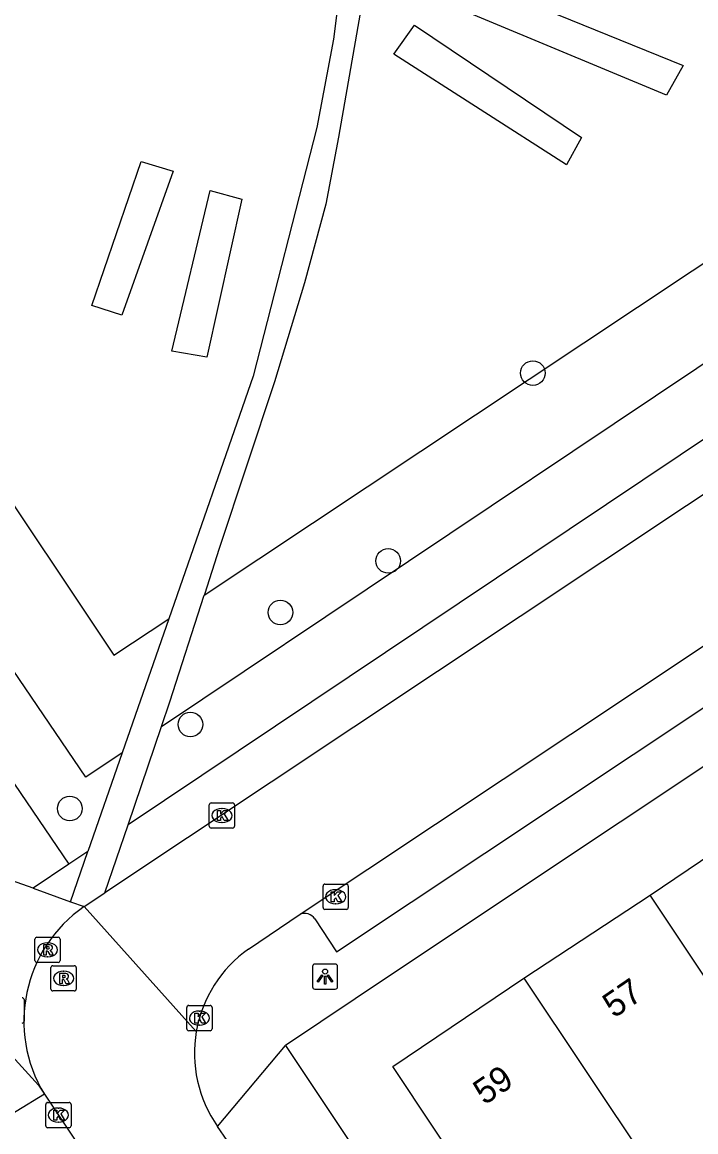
# Model space of a CAD drawing. Extents: x 158352 to 159489, y 383828 to 384597.
# Drawn here: x 158635.92 to 158662.61, y 384326.59 to 384370.6 of the extents above; entities that cross this region are included whole.
import ezdxf

# ---------------------------------------------------------------- set-up
doc = ezdxf.new("R2010")
doc.units = 0
for name, color, linetype in [('IMGEO_Boom', 7, 'Continuous'), ('IMGEO_Groenvoorziening', 7, 'Continuous'), ('IMGEO_Kolk', 7, 'Continuous'), ('IMGEO_Lichtpunt', 7, 'Continuous'), ('IMGEO_Pand', 7, 'Continuous'), ('IMGEO_Pand_nummerreeks', 7, 'Continuous'), ('IMGEO_Rijbaan_lokaal_open', 7, 'Continuous'), ('IMGEO_Rioolput', 7, 'Continuous'), ('IMGEO_Voetpad_onverhard', 7, 'Continuous'), ('IMGEO_Voetpad_open', 7, 'Continuous')]:
    doc.layers.add(name, color=color, linetype=linetype)

msp = doc.modelspace()

# ---------------------------------------------------------------- linework, layer by layer
at = {"layer": 'IMGEO_Boom'}
for centre in [(158656.156, 384356.679), (158650.421, 384349.23), (158646.15, 384347.185), (158642.583, 384342.742), (158637.802, 384339.408)]:
    msp.add_circle(centre, 0.489, dxfattribs=at)
at = {"layer": 'IMGEO_Groenvoorziening'}
for points in [[(158643.13, 384347.868), (158675.357, 384369.296), (158675.482, 384369.379), (158675.607, 384369.462), (158685.2, 384375.84), (158686.987, 384373.219)], [(158641.434, 384342.662), (158670.801, 384362.332), (158671.801, 384363.005), (158686.987, 384373.219)], [(158662.118, 384368.88), (158661.451, 384367.698), (158652.15, 384371.583), (158652.628, 384372.736), (158662.118, 384368.88)], [(158618.23, 384370.405), (158619.305, 384370.951), (158623.296, 384369.846), (158639.55, 384345.488), (158641.728, 384346.935)], [(158618.23, 384370.405), (158615.983, 384369.264), (158637.768, 384337.197)], [(158639.882, 384341.62), (158638.44, 384340.656), (158618.23, 384370.405)], [(158658.081, 384366.022), (158657.487, 384364.937), (158650.639, 384369.326), (158651.461, 384370.476), (158658.081, 384366.022)], [(158638.678, 384359.361), (158640.63, 384365.073), (158641.905, 384364.681), (158639.862, 384358.98), (158638.678, 384359.361)], [(158643.362, 384363.92), (158644.614, 384363.577), (158643.23, 384357.316), (158641.85, 384357.546), (158643.362, 384363.92)], [(158638.521, 384337.701), (158637.768, 384337.197)], [(158637.768, 384337.197), (158636.346, 384336.245)], [(158636.795, 384328.082), (158633.416, 384326.021), (158630.193, 384330.83), (158625.907, 384327.948), (158641.933, 384303.831), (158646.165, 384296.695), (158646.519, 384296.93), (158650.939, 384299.878), (158654.177, 384302.038)]]:
    msp.add_lwpolyline(points, dxfattribs=at)
at = {"layer": 'IMGEO_Kolk'}
for p, q in [((158643.33, 384338.706), (158643.33, 384339.558)), ((158643.405, 384339.632), (158644.257, 384339.632)), ((158643.818, 384339.412), (158643.843, 384339.412)), ((158644.331, 384339.558), (158644.331, 384338.706)), ((158644.257, 384338.632), (158643.405, 384338.632)), ((158643.841, 384338.852), (158643.816, 384338.852)), ((158647.839, 384335.483), (158647.839, 384336.335)), ((158647.914, 384336.409), (158648.766, 384336.409)), ((158648.84, 384336.335), (158648.84, 384335.483)), ((158648.327, 384336.189), (158648.352, 384336.189)), ((158648.766, 384335.409), (158647.914, 384335.409)), ((158648.35, 384335.629), (158648.325, 384335.629)), ((158642.44, 384330.671), (158642.44, 384331.523)), ((158642.515, 384331.597), (158643.367, 384331.597)), ((158643.441, 384331.523), (158643.441, 384330.671)), ((158642.928, 384331.377), (158642.953, 384331.377)), ((158643.367, 384330.597), (158642.515, 384330.597)), ((158642.951, 384330.817), (158642.926, 384330.817)), ((158636.849, 384326.824), (158636.849, 384327.676)), ((158636.924, 384327.75), (158637.776, 384327.75)), ((158637.337, 384327.53), (158637.362, 384327.53)), ((158637.85, 384327.676), (158637.85, 384326.824)), ((158637.776, 384326.75), (158636.924, 384326.75)), ((158637.36, 384326.97), (158637.335, 384326.97))]:
    msp.add_line(p, q, dxfattribs=at)
for points in [[(158643.33, 384338.706), (158643.33, 384339.558)], [(158643.405, 384339.632), (158644.257, 384339.632)], [(158644.331, 384339.558), (158644.331, 384338.706)], [(158643.651, 384339.332), (158643.774, 384339.332), (158643.774, 384339.181), (158643.904, 384339.332), (158644.068, 384339.332), (158643.922, 384339.181), (158644.075, 384338.932), (158643.923, 384338.932), (158643.838, 384339.096), (158643.774, 384339.029), (158643.774, 384338.932), (158643.651, 384338.932), (158643.651, 384339.332)], [(158644.257, 384338.632), (158643.405, 384338.632)], [(158647.839, 384335.483), (158647.839, 384336.335)], [(158647.914, 384336.409), (158648.766, 384336.409)], [(158648.84, 384336.335), (158648.84, 384335.483)], [(158648.16, 384336.109), (158648.283, 384336.109), (158648.283, 384335.958), (158648.413, 384336.109), (158648.577, 384336.109), (158648.431, 384335.958), (158648.584, 384335.709), (158648.432, 384335.709), (158648.347, 384335.873), (158648.283, 384335.806), (158648.283, 384335.709), (158648.16, 384335.709), (158648.16, 384336.109)], [(158648.766, 384335.409), (158647.914, 384335.409)], [(158642.44, 384330.671), (158642.44, 384331.523)], [(158642.515, 384331.597), (158643.367, 384331.597)], [(158643.441, 384331.523), (158643.441, 384330.671)], [(158642.761, 384331.297), (158642.884, 384331.297), (158642.884, 384331.146), (158643.014, 384331.297), (158643.178, 384331.297), (158643.032, 384331.146), (158643.185, 384330.897), (158643.033, 384330.897), (158642.948, 384331.061), (158642.884, 384330.994), (158642.884, 384330.897), (158642.761, 384330.897), (158642.761, 384331.297)], [(158643.367, 384330.597), (158642.515, 384330.597)], [(158636.849, 384326.824), (158636.849, 384327.676)], [(158636.924, 384327.75), (158637.776, 384327.75)], [(158637.85, 384327.676), (158637.85, 384326.824)], [(158637.17, 384327.45), (158637.293, 384327.45), (158637.293, 384327.299), (158637.423, 384327.45), (158637.587, 384327.45), (158637.441, 384327.299), (158637.594, 384327.05), (158637.442, 384327.05), (158637.357, 384327.214), (158637.293, 384327.147), (158637.293, 384327.05), (158637.17, 384327.05), (158637.17, 384327.45)], [(158637.776, 384326.75), (158636.924, 384326.75)]]:
    msp.add_lwpolyline(points, dxfattribs=at)
for centre, start, end in [((158643.407, 384339.556), 91.552, 178.448), ((158643.407, 384339.556), 91.552, 178.448), ((158644.255, 384339.556), 1.552, 88.448), ((158644.255, 384339.556), 1.552, 88.448), ((158643.407, 384338.708), 181.552, 268.448), ((158643.407, 384338.708), 181.552, 268.448), ((158644.255, 384338.708), 271.552, 358.448), ((158644.255, 384338.708), 271.552, 358.448), ((158647.916, 384336.333), 91.552, 178.448), ((158647.916, 384336.333), 91.552, 178.448), ((158648.764, 384336.333), 1.552, 88.448), ((158648.764, 384336.333), 1.552, 88.448), ((158647.916, 384335.485), 181.552, 268.448), ((158647.916, 384335.485), 181.552, 268.448), ((158648.764, 384335.485), 271.552, 358.448), ((158648.764, 384335.485), 271.552, 358.448), ((158642.517, 384331.521), 91.552, 178.448), ((158642.517, 384331.521), 91.552, 178.448), ((158643.365, 384331.521), 1.552, 88.448), ((158643.365, 384331.521), 1.552, 88.448), ((158642.517, 384330.673), 181.552, 268.448), ((158642.517, 384330.673), 181.552, 268.448), ((158643.365, 384330.673), 271.552, 358.448), ((158643.365, 384330.673), 271.552, 358.448), ((158636.926, 384327.674), 91.552, 178.448), ((158636.926, 384327.674), 91.552, 178.448), ((158637.774, 384327.674), 1.552, 88.448), ((158637.774, 384327.674), 1.552, 88.448), ((158636.926, 384326.826), 181.552, 268.448), ((158636.926, 384326.826), 181.552, 268.448), ((158637.774, 384326.826), 271.552, 358.448), ((158637.774, 384326.826), 271.552, 358.448)]:
    msp.add_arc(centre, 0.0765, start, end, dxfattribs=at)
for centre, major_axis, ratio, start_param, end_param in [((158643.817, 384339.132), (-0.387, 0.002), 0.722429, 4.712389, 7.853982), ((158643.842, 384339.132), (-0.39, 0.002), 0.717154, 1.570796, 4.712389), ((158648.326, 384335.909), (-0.387, 0.002), 0.722429, 4.712389, 7.853982), ((158648.351, 384335.909), (-0.39, 0.002), 0.717154, 1.570796, 4.712389), ((158642.927, 384331.097), (-0.387, 0.002), 0.722429, 4.712389, 7.853982), ((158642.952, 384331.097), (-0.39, 0.002), 0.717154, 1.570796, 4.712389), ((158637.336, 384327.25), (-0.387, 0.002), 0.722429, 4.712389, 7.853982), ((158637.361, 384327.25), (-0.39, 0.002), 0.717154, 1.570796, 4.712389)]:
    msp.add_ellipse(centre, major_axis=major_axis, ratio=ratio, start_param=start_param, end_param=end_param, dxfattribs=at)
at = {"layer": 'IMGEO_Lichtpunt'}
for p, q in [((158648.324, 384333.241), (158647.516, 384333.241)), ((158648.324, 384333.241), (158647.516, 384333.241)), ((158647.422, 384333.146), (158647.422, 384332.339)), ((158647.422, 384333.146), (158647.422, 384332.339)), ((158648.418, 384332.339), (158648.418, 384333.146)), ((158648.418, 384332.339), (158648.418, 384333.146)), ((158647.516, 384332.245), (158648.324, 384332.245)), ((158647.516, 384332.245), (158648.324, 384332.245))]:
    msp.add_line(p, q, dxfattribs=at)
for points in [[(158647.796, 384332.81), (158647.835, 384332.782), (158647.647, 384332.52), (158647.609, 384332.547), (158647.796, 384332.81)], [(158647.898, 384332.762), (158647.945, 384332.762), (158647.945, 384332.44), (158647.898, 384332.44), (158647.898, 384332.762)], [(158648.008, 384332.782), (158648.046, 384332.809), (158648.233, 384332.547), (158648.194, 384332.519), (158648.008, 384332.782)]]:
    msp.add_lwpolyline(points, dxfattribs=at)
msp.add_circle((158647.921, 384332.944), 0.0994, dxfattribs=at)
for centre, start, end in [((158647.516, 384333.146), 90, 180), ((158647.516, 384333.146), 90, 180), ((158648.324, 384333.146), 0, 90), ((158648.324, 384333.146), 0, 90), ((158647.516, 384332.339), 180, 270), ((158647.516, 384332.339), 180, 270), ((158648.324, 384332.339), 270, 0), ((158648.324, 384332.339), 270, 360)]:
    msp.add_arc(centre, 0.0946, start, end, dxfattribs=at)
at = {"layer": 'IMGEO_Pand'}
for points in [[(158660.8, 384335.97), (158665.278, 384338.996)], [(158655.799, 384332.679), (158660.8, 384335.97)], [(158665.697, 384328.629), (158660.8, 384335.97)], [(158660.712, 384325.314), (158655.487, 384321.833), (158650.601, 384329.173), (158655.799, 384332.679)], [(158655.799, 384332.679), (158660.712, 384325.314)]]:
    msp.add_lwpolyline(points, dxfattribs=at)
at = {"layer": 'IMGEO_Rijbaan_lokaal_open'}
for points in [[(158686.591, 384367.607), (158681.988, 384364.56), (158639.19, 384336.064)], [(158646.929, 384335.217), (158684.485, 384360.21), (158689.221, 384363.377)], [(158638.37, 384335.518), (158639.19, 384336.064)], [(158638.37, 384335.518), (158642.816, 384330.568)], [(158644.885, 384333.828), (158646.929, 384335.217)], [(158636.795, 384328.082), (158654.177, 384302.038)], [(158644.803, 384325.125), (158643.662, 384326.8)]]:
    msp.add_lwpolyline(points, dxfattribs=at)
for centre, radius, start, end in [((158641.503, 384330.97), 5.523, 124.5632, 211.5189), ((158647.782, 384329.703), 5.041, 125.0782, 170.1183), ((158647.785, 384329.705), 5.043, 170.1422, 215.1665)]:
    msp.add_arc(centre, radius, start, end, dxfattribs=at)
at = {"layer": 'IMGEO_Rioolput'}
for p, q in [((158636.418, 384333.378), (158636.418, 384334.23)), ((158636.493, 384334.304), (158637.345, 384334.304)), ((158636.906, 384334.084), (158636.931, 384334.084)), ((158637.419, 384334.23), (158637.419, 384333.378)), ((158637.345, 384333.304), (158636.493, 384333.304)), ((158636.929, 384333.524), (158636.904, 384333.524)), ((158637.054, 384332.246), (158637.054, 384333.098)), ((158637.129, 384333.172), (158637.981, 384333.172)), ((158637.542, 384332.952), (158637.567, 384332.952)), ((158638.055, 384333.098), (158638.055, 384332.246)), ((158637.565, 384332.392), (158637.54, 384332.392)), ((158637.981, 384332.172), (158637.129, 384332.172)), ((158635.989, 384331.828), (158635.989, 384330.976))]:
    msp.add_line(p, q, dxfattribs=at)
for points in [[(158636.418, 384333.378), (158636.418, 384334.23)], [(158636.493, 384334.304), (158637.345, 384334.304)], [(158637.419, 384334.23), (158637.419, 384333.378)], [(158637.007, 384334.002), (158636.755, 384334.004), (158636.755, 384333.604)], [(158636.755, 384333.604), (158636.879, 384333.604), (158636.879, 384333.766), (158636.89, 384333.766)], [(158636.933, 384333.923), (158636.879, 384333.923), (158636.879, 384333.842)], [(158636.879, 384333.842), (158636.931, 384333.842)], [(158636.937, 384333.737), (158637.008, 384333.604), (158637.148, 384333.604), (158637.083, 384333.73)], [(158637.345, 384333.304), (158636.493, 384333.304)], [(158637.054, 384332.246), (158637.054, 384333.098)], [(158637.129, 384333.172), (158637.981, 384333.172)], [(158637.643, 384332.87), (158637.391, 384332.872), (158637.391, 384332.472)], [(158637.569, 384332.791), (158637.515, 384332.791), (158637.515, 384332.71)], [(158638.055, 384333.098), (158638.055, 384332.246)], [(158637.391, 384332.472), (158637.515, 384332.472), (158637.515, 384332.634), (158637.526, 384332.634)], [(158637.515, 384332.71), (158637.567, 384332.71)], [(158637.573, 384332.605), (158637.644, 384332.472), (158637.784, 384332.472), (158637.719, 384332.598)], [(158637.981, 384332.172), (158637.129, 384332.172)], [(158635.989, 384331.828), (158635.989, 384330.976)]]:
    msp.add_lwpolyline(points, dxfattribs=at)
for centre, radius, start, end in [((158636.495, 384334.228), 0.0765, 91.552, 178.448), ((158636.495, 384334.228), 0.0765, 91.552, 178.448), ((158637.343, 384334.228), 0.0765, 1.552, 88.448), ((158637.343, 384334.228), 0.0765, 1.552, 88.448), ((158636.889, 384333.713), 0.0533, 26.0293, 88.6989), ((158636.915, 384334.031), 0.19, 274.7715, 282.9687), ((158636.939, 384333.827), 0.0964, 77.0061, 93.1865), ((158636.953, 384333.884), 0.0378, 276.6634, 79.6772), ((158637.006, 384333.892), 0.109, 350.3612, 89.416), ((158637.004, 384333.892), 0.112, 277.5842, 350.9817), ((158636.988, 384333.677), 0.108, 29.5134, 73.7905), ((158636.495, 384333.38), 0.0765, 181.552, 268.448), ((158636.495, 384333.38), 0.0765, 181.552, 268.448), ((158637.343, 384333.38), 0.0765, 271.552, 358.448), ((158637.343, 384333.38), 0.0765, 271.552, 358.448), ((158637.131, 384333.096), 0.0765, 91.552, 178.448), ((158637.131, 384333.096), 0.0765, 91.552, 178.448), ((158637.575, 384332.695), 0.0964, 77.0061, 93.1865), ((158637.589, 384332.752), 0.0378, 276.6634, 79.6772), ((158637.642, 384332.76), 0.109, 350.3612, 89.416), ((158637.64, 384332.76), 0.112, 277.5842, 350.9817), ((158637.979, 384333.096), 0.0765, 1.552, 88.448), ((158637.979, 384333.096), 0.0765, 1.552, 88.448), ((158637.525, 384332.581), 0.0533, 26.0293, 88.6989), ((158637.551, 384332.899), 0.19, 274.7715, 282.9687), ((158637.624, 384332.545), 0.108, 29.5134, 73.7905), ((158635.913, 384331.826), 0.0765, 1.552, 88.448), ((158635.913, 384331.826), 0.0765, 1.552, 88.448), ((158637.131, 384332.248), 0.0765, 181.552, 268.448), ((158637.131, 384332.248), 0.0765, 181.552, 268.448), ((158637.979, 384332.248), 0.0765, 271.552, 358.448), ((158637.979, 384332.248), 0.0765, 271.552, 358.448), ((158635.913, 384330.978), 0.0765, 271.552, 358.448), ((158635.913, 384330.978), 0.0765, 271.552, 358.448)]:
    msp.add_arc(centre, radius, start, end, dxfattribs=at)
for centre, major_axis, ratio, start_param, end_param in [((158636.905, 384333.804), (-0.387, 0.002), 0.722429, 4.712389, 7.853982), ((158636.93, 384333.804), (-0.39, 0.002), 0.717154, 1.570796, 4.712389), ((158637.541, 384332.672), (-0.387, 0.002), 0.722429, 4.712389, 7.853982), ((158637.566, 384332.672), (-0.39, 0.002), 0.717154, 1.570796, 4.712389)]:
    msp.add_ellipse(centre, major_axis=major_axis, ratio=ratio, start_param=start_param, end_param=end_param, dxfattribs=at)
at = {"layer": 'IMGEO_Voetpad_onverhard'}
for points in [[(158656.794, 384393.085), (158653.471, 384391.255), (158652.581, 384390.743), (158651.022, 384386.908), (158650.779, 384384.759), (158650.184, 384378.327), (158650.223, 384376.817), (158649.956, 384374.525), (158649.645, 384372.857), (158648.447, 384366.032), (158647.954, 384363.379), (158647.108, 384360.265), (158645.92, 384356.335), (158643.727, 384349.72), (158643.137, 384347.891), (158643.13, 384347.868)], [(158615.556, 384373.055), (158618.109, 384371.9), (158620.824, 384371.9), (158624.939, 384372.968), (158627.72, 384374.792), (158630.368, 384376.839), (158635.462, 384380.042), (158646.089, 384387.459), (158649.864, 384390.262), (158651.73, 384391.478), (158650.132, 384387.314), (158649.315, 384378.279), (158648.253, 384369.918), (158647.597, 384366.42), (158645.068, 384356.551), (158641.728, 384346.935)], [(158641.434, 384342.662), (158641.769, 384343.646), (158643.13, 384347.868)], [(158641.728, 384346.935), (158639.882, 384341.62)], [(158640.109, 384338.766), (158641.434, 384342.662)], [(158639.882, 384341.62), (158638.521, 384337.701)], [(158637.83, 384335.712), (158638.521, 384337.701)]]:
    msp.add_lwpolyline(points, dxfattribs=at)
at = {"layer": 'IMGEO_Voetpad_open'}
for points in [[(158688.395, 384371.153), (158673.196, 384360.93), (158672.19, 384360.253), (158640.109, 384338.766)], [(158647.518, 384335.038), (158648.374, 384333.728), (158686.654, 384359.199), (158690.04, 384361.478), (158689.167, 384362.842)], [(158690.486, 384359.432), (158686.972, 384357.1), (158650.515, 384332.795), (158646.346, 384330.011)], [(158639.19, 384336.064), (158640.109, 384338.766)], [(158636.346, 384336.245), (158635.047, 384336.712)], [(158636.346, 384336.245), (158637.83, 384335.712)], [(158637.83, 384335.712), (158638.37, 384335.518)], [(158631.306, 384334.206), (158632.059, 384333.379), (158632.848, 384332.513), (158636.558, 384328.441), (158636.795, 384328.082)], [(158643.662, 384326.8), (158646.346, 384330.011)], [(158646.346, 384330.011), (158661.096, 384307.894)]]:
    msp.add_lwpolyline(points, dxfattribs=at)
msp.add_arc((158647.108, 384334.746), 0.504, 35.4148, 110.7767, dxfattribs=at)

# ---------------------------------------------------------------- texts
at = {"layer": 'IMGEO_Pand_nummerreeks'}
for s, rotation, p in [('57', 34.4925, (158659.37, 384331.069)), ('59', 34.3482, (158654.237, 384327.623))]:
    msp.add_text(s, height=1, rotation=rotation, dxfattribs=at).set_placement(p)

doc.saveas('drawing.dxf')
